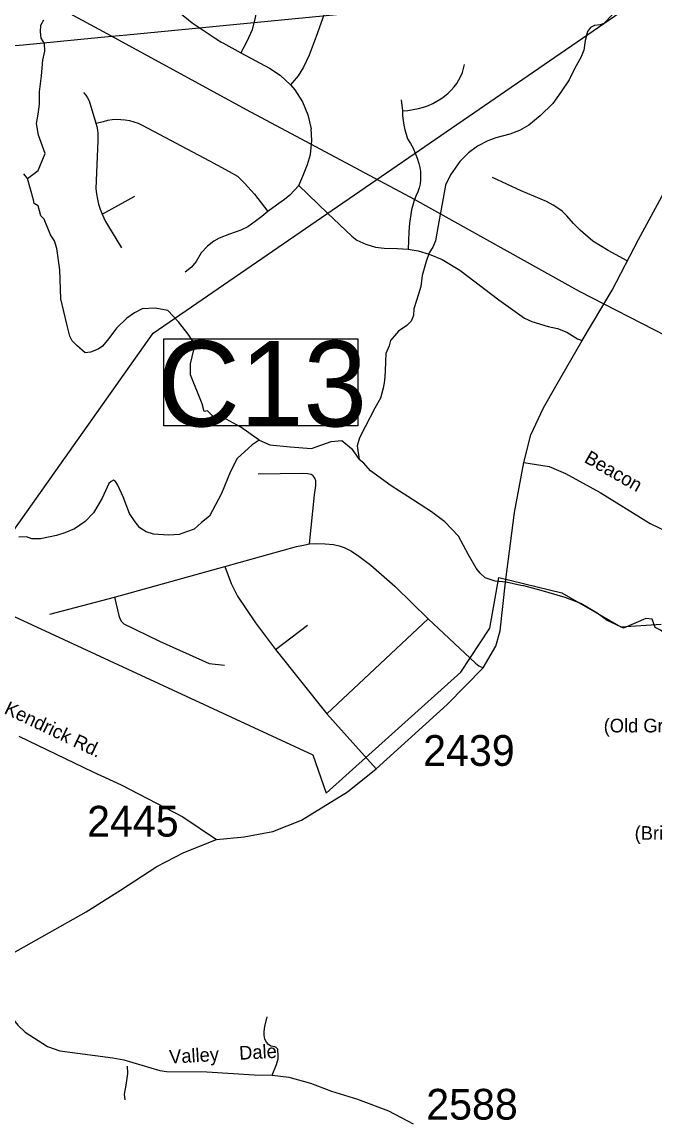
# Model space of a CAD drawing. Extents: x 1268485 to 1426702, y 514839 to 616766.
# Drawn here: x 1368211 to 1371248, y 535006 to 540290 of the extents above; entities that cross this region are included whole.
import ezdxf

# ---------------------------------------------------------------- set-up
doc = ezdxf.new("R2010")
doc.units = 0
for name, color, linetype in [('Old_Level_11', 7, 'Continuous'), ('Old_Level_31', 7, 'Continuous'), ('Old_Level_32', 7, 'Continuous'), ('Old_Level_35', 7, 'Continuous'), ('Old_Level_48', 7, 'Continuous'), ('Old_Level_49', 7, 'Continuous'), ('Old_Level_50', 7, 'Continuous'), ('Old_Level_56', 7, 'Continuous'), ('Old_Level_59', 7, 'Continuous'), ('Old_Level_62', 7, 'Continuous'), ('Old_Level_8', 7, 'Continuous')]:
    doc.layers.add(name, color=color, linetype=linetype)

msp = doc.modelspace()

# ---------------------------------------------------------------- linework, layer by layer
at = {"layer": 'Old_Level_31'}
msp.add_line((1370531.261, 537601.51), (1370531.261, 537601.51), dxfattribs=at)
msp.add_lwpolyline([(1368891.817, 538769.728), (1369821.633, 538769.728), (1369821.633, 538351.965), (1368891.817, 538351.965), (1368891.817, 538769.728)], dxfattribs=at)
at = {"layer": 'Old_Level_32'}
for points in [[(1370618.723, 538176.365), (1370652.719, 538308.811), (1370713.552, 538437.676), (1370772.596, 538541.485), (1370898.362, 538760.713), (1371042.769, 539003.254), (1371168.776, 539246.888), (1371281.078, 539453.119), (1371402.401, 539638.634), (1371594.695, 539898.425), (1371677.588, 540006.92), (1371717.505, 540041.533), (1371773.389, 540081.47), (1371826.935, 540103.649), (1372058.131, 540234.83), (1372106.032, 540270.509), (1372159.826, 540328.858)], [(1369144.407, 536366.872), (1369276.809, 536379.401), (1369414.58, 536404.458), (1369552.349, 536459.942), (1369772.423, 536595.968), (1369909.703, 536706.553), (1370250.145, 537014.782), (1370422.744, 537190.374), (1370483.738, 537293.831), (1370505.027, 537368.381), (1370531.073, 537601.887), (1370574.216, 537935.495), (1370618.723, 538176.365)], [(1370618.723, 538176.365), (1370740.391, 538156.677), (1370819.116, 538122.671), (1370984.968, 538031.737), (1371224.716, 537883.732), (1371473.97, 537762.92), (1371632.793, 537670.158), (1371746.446, 537572.323), (1371777.095, 537530.203), (1371799.668, 537476.473), (1371869.418, 537223.204), (1371897.348, 537090.773)], [(1368196.122, 536862.648), (1368550.387, 536690.827), (1368686.367, 536628.183), (1368982.573, 536475.268), (1369144.407, 536366.872)], [(1368032.196, 535742.385), (1368131.081, 535800.326), (1368518.18, 536019.65), (1368682.789, 536123.459), (1368857.781, 536236.815), (1368986.956, 536304.229), (1369144.407, 536366.872)], [(1368032.196, 535742.385), (1368088.056, 535617.479), (1368140.812, 535537.72), (1368190.464, 535476.019), (1368226.151, 535441.407), (1368333.99, 535373.687), (1368392.086, 535351.796), (1368646.22, 535319.314), (1368699.442, 535308.664), (1368871.632, 535257.81), (1368904.351, 535252.751), (1369097.396, 535251.79), (1369325.118, 535237.506), (1369411.734, 535235.561), (1369491.515, 535226.767), (1369594.917, 535196.839), (1369696.041, 535159.563), (1369821.114, 535119.626), (1369969.236, 535063.895), (1370088.099, 535002.314)]]:
    msp.add_lwpolyline(points, dxfattribs=at)
at = {"layer": 'Old_Level_35'}
for p, q in [((1370029.249, 539915.669), (1370036.63, 539863.125)), ((1368595.012, 539367.873), (1368751.877, 539454.61)), ((1368654.374, 537529.735), (1369183.716, 537676.04)), ((1370003.104, 537578.896), (1370160.277, 537425.517)), ((1368344.643, 537447.919), (1368654.374, 537529.735)), ((1369673.586, 536970.506), (1370160.277, 537425.517)), ((1369427.831, 537278.751), (1369580.902, 537395.067)), ((1369427.831, 537278.751), (1369673.586, 536970.506)), ((1369673.586, 536970.506), (1369909.703, 536706.553))]:
    msp.add_line(p, q, dxfattribs=at)
for points in [[(1369368.468, 540561.122), (1369359.856, 540498.427), (1369344.272, 540397.337), (1369330.021, 540311.882), (1369315.77, 540252.057), (1369290.138, 540196.488), (1369261.226, 540142.354)], [(1369730.283, 540536.926), (1369713.161, 540475.667), (1369676.149, 540373.141), (1369622.015, 540220.684), (1369589.207, 540131.026), (1369562.14, 540072.586), (1369536.508, 540031.268), (1369498.984, 539988.515)], [(1368896.336, 540419.739), (1368922.172, 540386.008), (1368966.976, 540335.565), (1369027.877, 540286.198), (1369137.58, 540212.072), (1369140.348, 540210.176), (1369147.012, 540205.921), (1369153.676, 540201.769), (1369160.34, 540197.668), (1369167.107, 540193.772), (1369173.976, 540189.927), (1369261.226, 540142.354)], [(1369261.226, 540142.354), (1369397.791, 540067.87), (1369448.849, 540034.549), (1369498.984, 539988.515)], [(1370036.63, 539863.125), (1370062.159, 539865.637), (1370087.381, 539869.635), (1370112.397, 539875.018), (1370137.106, 539881.836), (1370161.405, 539889.987), (1370181.705, 539899.06), (1370201.492, 539909.569), (1370220.46, 539921.462), (1370238.504, 539934.637), (1370255.524, 539949.042), (1370271.518, 539964.677), (1370284.846, 539979.235), (1370296.739, 539995.025), (1370307.402, 540011.685), (1370316.424, 540029.32), (1370323.908, 540047.57), (1370329.752, 540066.485), (1370333.853, 540085.812)], [(1368506.532, 539951.451), (1368516.784, 539939.199), (1368525.602, 539926.024), (1368533.291, 539911.928), (1368565.382, 539803.763)], [(1369498.984, 539988.515), (1369519.899, 539963.703), (1369556.501, 539906.442), (1369582.645, 539843.696), (1369597.511, 539777.362)], [(1370036.63, 539863.125), (1370037.041, 539840.364), (1370038.989, 539817.706), (1370042.372, 539795.253), (1370047.088, 539773.005), (1370053.342, 539751.115), (1370061.032, 539729.739), (1370074.77, 539707.439), (1370086.971, 539684.32), (1370097.736, 539660.431), (1370107.168, 539635.978), (1370114.858, 539611.064), (1370119.472, 539591.892), (1370122.547, 539572.31), (1370123.47, 539552.625), (1370122.855, 539532.889), (1370120.394, 539513.306), (1370115.986, 539493.98), (1370110.039, 539475.269), (1370100.504, 539454.302), (1370092.405, 539432.926), (1370085.535, 539411.088), (1370079.999, 539388.891), (1370075.795, 539366.335), (1370070.464, 539324.812), (1370066.671, 539283.084), (1370064.415, 539241.305), (1370063.492, 539199.422)], [(1368565.382, 539803.763), (1368601.471, 539813.041), (1368622.079, 539818.065), (1368642.994, 539821.397), (1368664.217, 539822.883), (1368685.337, 539822.627), (1368706.458, 539820.577), (1368727.373, 539816.732), (1368747.878, 539811.247), (1368767.871, 539804.07), (1368787.146, 539795.201), (1369109.795, 539623.829)], [(1368565.382, 539803.763), (1368570.098, 539787.819), (1368573.379, 539771.518), (1368575.224, 539755.011), (1368575.634, 539738.351), (1368574.507, 539721.742), (1368565.792, 539489.623), (1368568.253, 539464.555), (1368572.456, 539439.795), (1368578.403, 539415.291), (1368585.887, 539391.3), (1368595.012, 539367.873)], [(1369539.379, 539505.668), (1369557.731, 539550.113), (1369581.107, 539606.451), (1369594.538, 539654.228), (1369600.997, 539721.947), (1369597.511, 539777.362)], [(1369109.795, 539623.829), (1369204.632, 539572.617), (1369244.514, 539549.806), (1369278.758, 539517.048), (1369327.15, 539462.914), (1369389.896, 539380.33)], [(1371113.769, 539144.11), (1371022.521, 539193.989), (1370950.24, 539238.792), (1370913.536, 539268.012), (1370889.237, 539290.671), (1370856.839, 539323.633), (1370824.543, 539359.825), (1370802.91, 539381.458), (1370786.096, 539393.812), (1370759.132, 539411.703), (1370727.143, 539428.415), (1370605.24, 539479.678), (1370467.342, 539544.269)], [(1369539.379, 539505.668), (1369496.626, 539458.711), (1369470.994, 539437.335), (1369432.547, 539410.268), (1369389.896, 539380.33)], [(1369539.379, 539505.668), (1369676.149, 539371.769), (1369792.926, 539262.118), (1369817.122, 539243.56), (1369859.876, 539223.619), (1369906.833, 539209.367), (1369948.151, 539205.113), (1370012.229, 539203.678), (1370063.492, 539199.422)], [(1368595.012, 539367.873), (1368603.009, 539350.29), (1368611.826, 539333.168), (1368621.669, 539316.507), (1368689.028, 539205.421)], [(1369389.896, 539380.33), (1369361.394, 539356.134), (1369330.021, 539331.886), (1369294.342, 539307.69), (1369260.201, 539290.568), (1369206.17, 539272.063), (1369157.675, 539252.121), (1369130.608, 539237.87), (1369100.67, 539213.674), (1369070.733, 539182.301), (1369046.537, 539140.983), (1369023.776, 539112.583), (1368993.838, 539089.771)], [(1370063.492, 539199.422), (1370111.987, 539192.297), (1370164.583, 539175.175), (1370227.329, 539149.544), (1370311.708, 539098.588), (1370497.895, 538956.128), (1370587.913, 538892.306), (1370621.747, 538868.673), (1370656.913, 538852.731), (1370735.345, 538827.817), (1370780.662, 538819.513), (1370825.363, 538801.673), (1370876.421, 538769.121), (1370898.362, 538760.713)], [(1369590.13, 537785.076), (1369614.838, 538020.681), (1369621.298, 538066.049), (1369620.272, 538087.887), (1369615.761, 538101.523), (1369608.482, 538112.39), (1369597.614, 538118.747), (1369582.133, 538121.464), (1369554.963, 538123.258), (1369344.477, 538119.618)], [(1369183.716, 537676.04), (1369528.409, 537772.875), (1369554.245, 537778.206), (1369590.13, 537785.076)], [(1369590.13, 537785.076), (1369623.04, 537786.614), (1369665.794, 537785.793), (1369705.369, 537782), (1369732.128, 537775.951), (1369756.529, 537767.493), (1369791.593, 537750.729), (1369827.477, 537726.328), (1369884.174, 537682.96), (1370000.029, 537582.023), (1370003.104, 537578.896)], [(1369183.716, 537676.04), (1369213.859, 537594.89), (1369245.232, 537534.605), (1369331.969, 537405.884), (1369427.831, 537278.751)], [(1368654.374, 537529.735), (1368675.085, 537441.613), (1368679.801, 537427.414), (1368688.208, 537413.265), (1368699.588, 537401.885), (1368870.499, 537318.429), (1369108.257, 537211.187), (1369182.076, 537203.805)], [(1370160.277, 537425.517), (1370386.859, 537212.519), (1370402.136, 537200.319), (1370422.744, 537190.374)], [(1369411.734, 535235.561), (1369432.342, 535286.311), (1369439.621, 535314.557), (1369440.237, 535335.011), (1369439.006, 535352.748), (1369438.391, 535360.642), (1369431.112, 535368.486), (1369423.217, 535371.1), (1369405.48, 535375.048), (1369393.587, 535382.327), (1369383.745, 535394.168), (1369375.85, 535408.009), (1369373.287, 535427.694), (1369373.287, 535444.816), (1369376.465, 535469.115), (1369387.743, 535516.226)], [(1368714.865, 535278.058), (1368716.608, 535244.07), (1368709.738, 535187.271), (1368700.716, 535144.928), (1368704.1, 535116.887)]]:
    msp.add_lwpolyline(points, dxfattribs=at)
at = {"layer": 'Old_Level_48'}
msp.add_lwpolyline([(1364733.21, 534260.538), (1365047.846, 535392.457), (1365080.825, 535818.954), (1365553.521, 535797.629), (1365597.492, 536234.789), (1365982.245, 536213.464), (1366125.153, 536650.623), (1365839.337, 537087.784), (1366370.377, 536930.415), (1366747.642, 536893.202), (1367080.147, 536918.01), (1367515.757, 537311.694), (1368040.129, 537497.536), (1369605.755, 536773.069), (1369669.627, 536589.051), (1370316.47, 537169.674), (1370455.511, 537381.36), (1370497.828, 537623.286), (1370800.091, 537550.709), (1371084.218, 537387.408), (1371277.666, 537399.505)], dxfattribs=at)
at = {"layer": 'Old_Level_49'}
msp.add_lwpolyline([(1365480.561, 534575.023), (1366269.05, 535429.71), (1366351.184, 535265.347), (1366531.879, 535446.147), (1366416.892, 535692.691), (1366597.587, 535857.054), (1366515.453, 536761.05), (1366860.417, 536859.667), (1367080.147, 536918.01), (1367515.757, 537311.694), (1368040.129, 537497.536), (1369605.755, 536773.069), (1369669.627, 536589.051), (1370316.47, 537169.674), (1370455.511, 537381.36), (1370497.828, 537623.286), (1370800.091, 537550.709), (1371084.218, 537387.408), (1371277.666, 537399.505)], dxfattribs=at)
at = {"layer": 'Old_Level_50'}
msp.add_line((1370531.262, 537601.51), (1370531.262, 537601.51), dxfattribs=at)
at = {"layer": 'Old_Level_56'}
for points in [[(1368639.834, 540221.831), (1367961.134, 540590.061), (1367335.832, 540927.203), (1366501.3, 541396.816), (1365680.085, 541842.151), (1365461.134, 541961.998), (1365441.974, 541979.062), (1364892.606, 542301.269), (1364825.612, 542342.837), (1364444.594, 542579.216), (1363896.112, 542935.422), (1363726.405, 543043.289)], [(1365744.307, 534249.532), (1365626.185, 534264.849), (1365378.693, 534304.855), (1365321.976, 534312.355), (1365262.682, 534312.355), (1365218.855, 534347.361), (1365212.106, 534364.106), (1365155.074, 534413.477), (1365046.812, 534507.964), (1364683.675, 534810.705), (1365669.85, 535960.316), (1367654.342, 537120.566), (1368839.882, 538796.482), (1371236.735, 540446.616)], [(1368639.834, 540221.831), (1368713.999, 540228.342), (1369818.868, 540335.362)], [(1363658.262, 539949.202), (1364438.859, 540050.141), (1364720.151, 540085.853), (1365123.127, 540137.012), (1365385.901, 540169.339), (1365418.562, 540169.131), (1365537.514, 540178.231), (1365923.629, 540156.526), (1366496.874, 540124.302), (1367088.297, 540081.983), (1367659.652, 540136.113), (1368216.806, 540180.524), (1368639.834, 540221.831)], [(1386319.571, 534122.074), (1385381.998, 534065.509), (1384514.51, 534011.536), (1383073.945, 533917.273), (1382060.172, 533862.442), (1381439.057, 533821.319), (1380521.804, 533780.153), (1379894.345, 534109.329), (1379257.086, 534448.709), (1377238.959, 535551.224), (1376368.712, 536035.56), (1375939.406, 536278.51), (1373794.637, 537441.607), (1372983.341, 537882.537), (1372761.263, 538001.427), (1371303.275, 538781.963), (1370885.605, 538996.668), (1370094.313, 539437.396), (1369288.815, 539868.206), (1368639.834, 540221.831)]]:
    msp.add_lwpolyline(points, dxfattribs=at)
at = {"layer": 'Old_Level_59'}
for points in [[(1369349.533, 538283.389), (1369261.129, 538346.169), (1369189.837, 538383.265), (1369127.099, 538397.533), (1369101.433, 538423.216), (1369084.676, 538420.019), (1369075.449, 538457.954), (1369018.734, 538597.285), (1369018.734, 538648.65), (1369035.844, 538717.136), (1369033.516, 538753.383), (1369008.397, 538791.626), (1368961.699, 538851.255), (1368910.369, 538905.474), (1368850.482, 538916.888), (1368787.744, 538914.034), (1368750.673, 538894.059), (1368713.6, 538868.377), (1368665.121, 538819.865), (1368628.048, 538771.355), (1368596.679, 538734.258), (1368576.718, 538719.99), (1368539.645, 538705.722), (1368513.98, 538702.868), (1368474.056, 538737.111), (1368451.242, 538759.94), (1368439.835, 538782.769), (1368425.576, 538839.841), (1368397.547, 538960.639), (1368392.42, 539100.28), (1368378.682, 539203.113), (1368367.404, 539239.459), (1368347.924, 539267.756), (1368317.812, 539343.181), (1368300.751, 539360.254), (1368287.955, 539407.204), (1368269.082, 539419.495), (1368266.63, 539437.081), (1368236.774, 539539.518), (1368219.712, 539560.859)], [(1369349.533, 538283.389), (1369399.446, 538260.167), (1369497.545, 538251.631), (1369599.91, 538243.095), (1369693.744, 538277.24), (1369744.927, 538281.508), (1369791.843, 538243.095), (1369828.054, 538190.099)], [(1370604.01, 537586.329), (1370534.394, 537601.401), (1370480.466, 537606.578), (1370432.791, 537623.136), (1370409.21, 537644.102), (1370389.73, 537668.299), (1370353.026, 537733.044), (1370304.291, 537821.986), (1370238.702, 537890.472), (1370175.964, 537938.984), (1370061.895, 538013.176), (1369982.047, 538064.541), (1369882.237, 538135.881), (1369850.868, 538172.978), (1369828.054, 538190.099)], [(1371699.91, 537166.793), (1371662.899, 537215.954), (1371633.371, 537241.995), (1371609.79, 537258.912), (1371579.955, 537269.319), (1371500.395, 537287.363), (1371412.735, 537307.151), (1371360.857, 537319.71), (1371311.439, 537342.881), (1371274.017, 537371.486), (1371248.181, 537384.353), (1371233.479, 537423.603), (1371203.623, 537427.872), (1371096.032, 537381.636), (1371056.457, 537400.5), (1371018.83, 537416.854), (1370969.515, 537452.328), (1370892.415, 537499.797), (1370817.059, 537527.582), (1370701.717, 537561.928), (1370618.056, 537583.304), (1370604.01, 537586.329)]]:
    msp.add_lwpolyline(points, dxfattribs=at)
at = {"layer": 'Old_Level_62'}
for points in [[(1371043.129, 540326.235), (1371002.323, 540282.764), (1370984.074, 540275.741), (1370958.135, 540273.793), (1370937.937, 540264.36), (1370923.481, 540244.932), (1370912.51, 540200.846), (1370905.539, 540155.068), (1370892.928, 540123.285), (1370861.658, 540065.665), (1370836.641, 540011.993), (1370795.323, 539952.938), (1370758.209, 539899.522), (1370696.898, 539839.185), (1370641.944, 539794.381), (1370597.448, 539769.006), (1370551.004, 539751.884), (1370484.567, 539733.532), (1370446.427, 539720.357), (1370395.779, 539693.445), (1370353.128, 539662.328), (1370312.22, 539621.266), (1370266.801, 539555.752), (1370241.888, 539506.18), (1370228.149, 539426.825), (1370207.849, 539313.175), (1370194.213, 539239.613), (1370181.602, 539209.522), (1370165.096, 539181.942), (1370150.127, 539140.367), (1370130.749, 539072.649), (1370123.675, 539020.309), (1370112.91, 538984.425), (1370091.379, 538913.426), (1370088.714, 538881.489), (1370078.154, 538853.807), (1370057.751, 538833.712), (1370017.151, 538806.594), (1369978.191, 538761.431), (1369971.629, 538735.339), (1369956.865, 538699.505), (1369954.097, 538660.187), (1369953.174, 538614.255), (1369950.201, 538568.324), (1369943.434, 538532.388), (1369930.414, 538484.201), (1369903.449, 538437.141), (1369857.518, 538347.841), (1369830.451, 538294.22), (1369819.583, 538256.695), (1369828.054, 538190.099)], [(1368236.774, 539539.518), (1368287.955, 539577.931), (1368322.077, 539659.027), (1368289.894, 539747.322), (1368281.077, 539803.301), (1368287.946, 539847.49), (1368294.918, 539894.959), (1368294.2, 539954.886), (1368303.838, 540030.96), (1368311.322, 540106.317), (1368320.242, 540150.454), (1368318.909, 540186.595), (1368303.53, 540213.149), (1368300.147, 540242.779), (1368300.865, 540274.767), (1368315.423, 540300.706)], [(1369349.533, 538283.389), (1369315.312, 538260.561), (1369244.002, 538194.411), (1369210.783, 538132.691), (1369168.543, 538027.704), (1369139.425, 537972.493), (1369110.308, 537918.924), (1369071.553, 537887.704), (1369037.002, 537856.383), (1369000.605, 537843.157), (1368964.413, 537829.931), (1368914.278, 537826.855), (1368842.407, 537832.392), (1368806.523, 537842.952), (1368776.996, 537861.612), (1368753.62, 537890.832), (1368726.348, 537930.765), (1368696, 538011.761), (1368671.189, 538066.459), (1368659.501, 538084.708), (1368649.556, 538090.655), (1368639.508, 538085.119), (1368627.308, 538075.532), (1368595.832, 538003.969), (1368554.309, 537934.2), (1368513.504, 537893.19), (1368462.753, 537858.074), (1368416.309, 537837.672), (1368376.016, 537826.189), (1368299.634, 537809.682), (1368257.632, 537809.79), (1368232.751, 537818.899), (1368195.328, 537817.887)]]:
    msp.add_lwpolyline(points, dxfattribs=at)

# ---------------------------------------------------------------- texts
at = {"layer": 'Old_Level_11'}
for s, height, rotation, p in [('Beacon', 65.6167, 330.282422, (1370903.494, 538179.926)), ('Kendrick Rd.', 65.61666, 334.497044, (1368121.032, 536973.582)), ('Valley    Dale', 65.61666, 3.118167, (1368918.56, 535290.979))]:
    msp.add_text(s, height=height, rotation=rotation, dxfattribs=at).set_placement(p)
for s, p in [('(Old Granite Ct.)', (1371001.53, 536880.437)), ('(Bridgeport Ln.)', (1371150.1, 536365.047))]:
    msp.add_text(s, height=65.61666, dxfattribs=at).set_placement(p)
at = {"layer": 'Old_Level_31'}
msp.add_text('C13', height=410.1042, dxfattribs=at).set_placement((1368860.157, 538349.181))
at = {"layer": 'Old_Level_8'}
for s, p in [('2439', (1370135.417, 536720.028)), ('2445', (1368523.372, 536380.553)), ('2588', (1370150.206, 535022.183))]:
    msp.add_text(s, height=147.6375, dxfattribs=at).set_placement(p)

doc.saveas('drawing.dxf')
